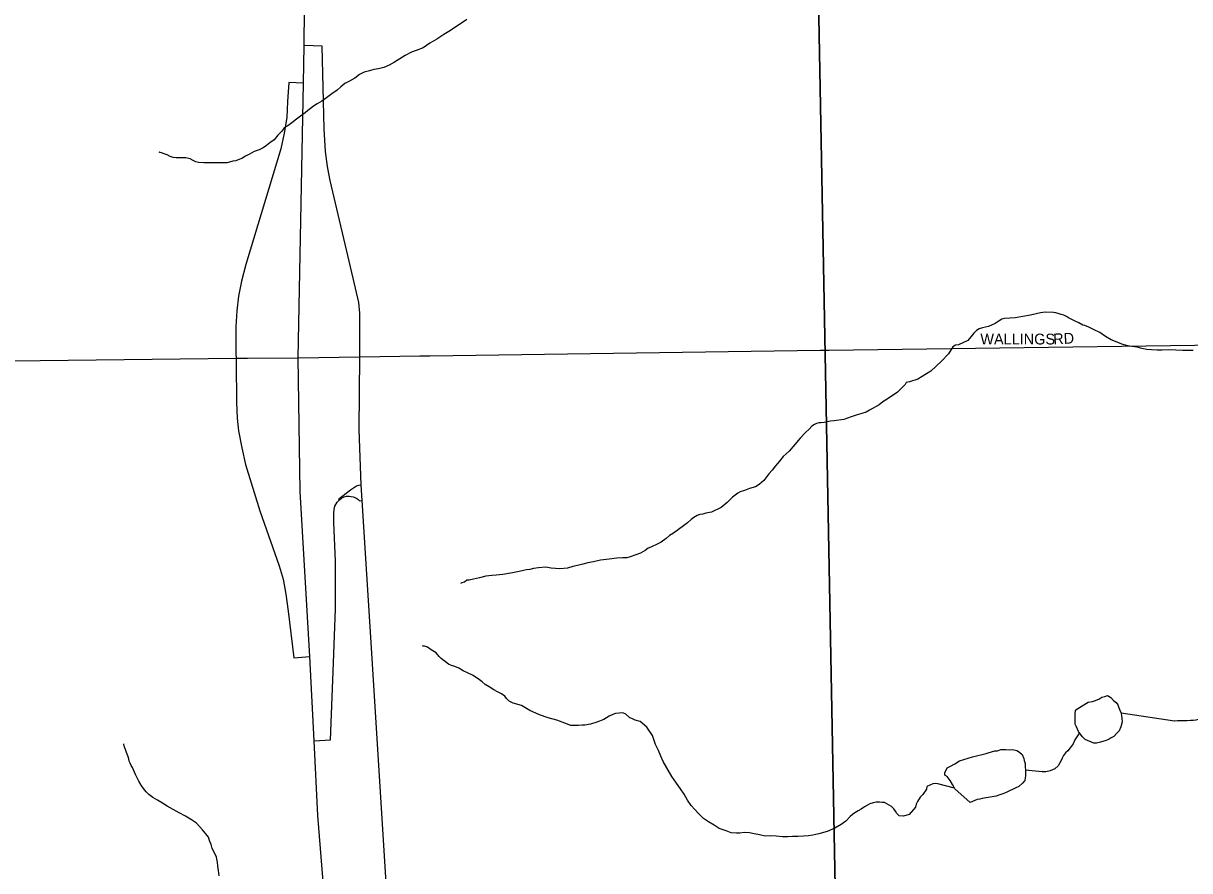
# Model space of a CAD drawing. Extents: x 2010165 to 2382125, y 1060529 to 1407316.
# Drawn here: x 2200783 to 2206176, y 1217253 to 1221171 of the extents above; entities that cross this region are included whole.
import ezdxf

# ---------------------------------------------------------------- set-up
doc = ezdxf.new("R2010")
doc.units = 0
for name, color, linetype in [('GM_X_City_Street', 7, 'Continuous'), ('GM_X_City_Street_Text', 7, 'Continuous'), ('GM_X_Corporation', 7, 'Continuous'), ('GM_X_Interchange_Ramps', 7, 'Continuous'), ('GM_X_Interstate_Route', 7, 'Continuous'), ('GM_X_Minor_Lake', 7, 'Continuous'), ('GM_X_Minor_River', 7, 'Continuous')]:
    doc.layers.add(name, color=color, linetype=linetype)

msp = doc.modelspace()

# ---------------------------------------------------------------- linework, layer by layer
at = {"layer": 'GM_X_City_Street'}
for points in [[(2192510.8, 1219757), (2192576.8, 1219745.7), (2193527, 1219550.4), (2193671.5, 1219523.6), (2193814.9, 1219522.4), (2194283, 1219529.6), (2194875.1, 1219541.3), (2196587.7, 1219561), (2201766.1, 1219622.1), (2201818.9, 1219622.6)], [(2204509.8, 1219660.2), (2206989.8, 1219694.1)], [(2201818.9, 1219622.6), (2202054.2, 1219624.7), (2202338.3, 1219629.2), (2202616, 1219633.6), (2202663.1, 1219634.2)], [(2204416.3, 1214608.5), (2203834.2, 1214968), (2203307.8, 1215301.5), (2203279.3, 1215324.4), (2203256.5, 1215353.5), (2203228.5, 1215390.6), (2202985.8, 1215849), (2202525.3, 1216767.3), (2202502.5, 1216823.3), (2202491.1, 1216880.4), (2202471.6, 1217025.1), (2202386.3, 1218381.3), (2202349.1, 1218964.8), (2202344.8, 1219037), (2202336.2, 1219292.4), (2202338.3, 1219629.2)], [(2202663.1, 1219634.2), (2204467.2, 1219659.7), (2204509.8, 1219660.2)]]:
    msp.add_lwpolyline(points, dxfattribs=at)
at = {"layer": 'GM_X_Corporation'}
for points in [[(2204447.2, 1221938.7), (2204662.3, 1210529.8), (2204445.3, 1208317.3), (2199872.3, 1208332.6), (2199834.9, 1208326), (2199654.4, 1208314.4), (2199497, 1208304.3), (2197215.9, 1208288.2), (2196205.1, 1208275.6), (2196632.3, 1194905.5), (2192680.8, 1194838.8), (2189318.2, 1194759.1), (2187205, 1194725.9), (2187027.1, 1208132.6), (2187013.9, 1213879), (2186978.3, 1216841.2), (2186941.3, 1219753.4), (2186933.5, 1220238.7), (2186923.4, 1220744.1), (2186878.7, 1221701)], [(2225489.9, 1195453.9), (2213202.5, 1195199), (2210879.2, 1195154.6), (2209126.8, 1195115.5), (2208833.2, 1195110.6), (2205335.3, 1195051.8), (2197309.3, 1194916.9), (2196632.3, 1194905.5), (2196205.1, 1208275.6), (2197215.9, 1208288.2), (2199497, 1208304.3), (2199654.4, 1208314.4), (2199834.9, 1208326), (2199872.3, 1208332.6), (2204445.3, 1208317.3), (2204662.3, 1210529.8), (2204447.2, 1221938.7)]]:
    msp.add_lwpolyline(points, dxfattribs=at)
at = {"layer": 'GM_X_Interchange_Ramps'}
for points in [[(2202338.3, 1219629.2), (2202338, 1219645.9), (2202338.2, 1219831.6), (2202333.4, 1219879.8), (2202307.8, 1219992.6), (2202202.2, 1220444.4), (2202189.4, 1220509.4), (2202179.5, 1220578.9), (2202173.6, 1220682.5), (2202163.8, 1221066), (2202082, 1221068.1)], [(2202078.6, 1220895.1), (2202010.6, 1220898), (2202004.4, 1220809), (2202001, 1220734.9), (2201988.7, 1220663.6), (2201973.4, 1220590.8), (2201811.9, 1220055.2), (2201790.8, 1219979.4), (2201776.9, 1219909.6), (2201770.5, 1219841.3), (2201765.6, 1219767.2), (2201765.8, 1219642.8), (2201766.1, 1219622.1)], [(2201766.1, 1219622.1), (2201766.3, 1219602.8), (2201769, 1219417.6), (2201771.5, 1219345.1), (2201778.2, 1219287.4), (2201792.7, 1219207.6), (2201810.1, 1219130.8), (2201876.8, 1218917), (2201966.3, 1218661.9), (2201984.9, 1218601.5), (2201996.3, 1218532), (2202007.7, 1218453.7), (2202033, 1218237.7), (2202106.8, 1218243.5)], [(2202244.6, 1218968.4), (2202242.1, 1218971.9), (2202296.3, 1219014.3), (2202314.6, 1219026.8), (2202324, 1219032), (2202333.8, 1219036.3), (2202344.8, 1219037)], [(2202127.1, 1217853.5), (2202203.3, 1217857.6), (2202217.2, 1218214.7), (2202225.8, 1218463.9), (2202225.5, 1218684.7), (2202218.9, 1218862.4), (2202218.3, 1218906.8), (2202219.6, 1218923), (2202223.2, 1218939.2), (2202233.2, 1218956.3), (2202244.6, 1218968.4), (2202255.3, 1218976.5), (2202265.8, 1218982.4), (2202276.9, 1218984.8), (2202289.9, 1218984.6), (2202308, 1218981.5), (2202321, 1218977), (2202330, 1218970.6), (2202337.4, 1218963.7), (2202349.1, 1218964.8)]]:
    msp.add_lwpolyline(points, dxfattribs=at)
at = {"layer": 'GM_X_Interstate_Route'}
msp.add_lwpolyline([(2202266.9, 1215814.1), (2202216.2, 1216629.5), (2202145, 1217507.5), (2202127.1, 1217853.5), (2202106.8, 1218243.5), (2202062.5, 1219007.1), (2202054.2, 1219624.7), (2202078.6, 1220895.1), (2202082, 1221068.1), (2202089.5, 1221908.6), (2202091.9, 1221967.7)], dxfattribs=at)
at = {"layer": 'GM_X_Minor_Lake'}
for points in [[(2205659.3, 1218003.6), (2205706.6, 1218032.9), (2205726.6, 1218035.5), (2205736.6, 1218037.7), (2205756.4, 1218046.3), (2205770.2, 1218054.7), (2205784.1, 1218059.1), (2205796, 1218063.4), (2205812.3, 1218053.8), (2205824.7, 1218040), (2205837, 1218030.3), (2205843.3, 1218020.4), (2205847.6, 1218010.5), (2205854, 1217994.6), (2205858.3, 1217984.7), (2205860.6, 1217972.7), (2205863.1, 1217956.7), (2205863.5, 1217940.7), (2205858.1, 1217918.4), (2205850.6, 1217900.2), (2205840.8, 1217889.9), (2205825.2, 1217873.4), (2205813.4, 1217867.1), (2205803.5, 1217860.8), (2205789.6, 1217854.4), (2205779.7, 1217852.1), (2205763.7, 1217847.7), (2205745.8, 1217843.2), (2205733.8, 1217842.9), (2205693.2, 1217859.9), (2205680.9, 1217871.6), (2205670.5, 1217885.4), (2205662.1, 1217897.2), (2205657.9, 1217907.1), (2205651.5, 1217921), (2205647.2, 1217931), (2205646.8, 1217947), (2205646.3, 1217963.1), (2205646, 1217975.1), (2205647.5, 1217995.2), (2205659.3, 1218003.6)], [(2205089.9, 1217631.5), (2205085.5, 1217641.1), (2205079.2, 1217651), (2205068.7, 1217670.8), (2205054.1, 1217688.5), (2205044, 1217694.3), (2205043.6, 1217706.3), (2205055.1, 1217728.7), (2205070.9, 1217737.1), (2205090.6, 1217747.7), (2205112.4, 1217760.3), (2205172, 1217779.9), (2205235.2, 1217795.5)], [(2205235.2, 1217795.5), (2205243.7, 1217797.9), (2205259.6, 1217802.3), (2205275.6, 1217806.8), (2205287.6, 1217807.1), (2205303.4, 1217813.5), (2205313.5, 1217813.8), (2205325.5, 1217814.1), (2205341.6, 1217812.5), (2205357.6, 1217812.9), (2205377.7, 1217809.4), (2205390, 1217801.7), (2205402.3, 1217790), (2205408.8, 1217772.1), (2205411.1, 1217762.1), (2205415.5, 1217748.2), (2205415.9, 1217734.1), (2205416.4, 1217716.1), (2205416.6, 1217706.1), (2205417, 1217692), (2205415.3, 1217681.9), (2205413.6, 1217669.8), (2205403.9, 1217657.5), (2205386.2, 1217643), (2205372.4, 1217636.6), (2205360.5, 1217630.3), (2205342.7, 1217621.8), (2205324.9, 1217613.3), (2205307, 1217606.8), (2205293.1, 1217602.4), (2205281.2, 1217598.1), (2205217.3, 1217586.4), (2205205.4, 1217584.1), (2205193.4, 1217581.7), (2205171.6, 1217573.1), (2205161.6, 1217568.8), (2205089.9, 1217631.5)]]:
    msp.add_lwpolyline(points, dxfattribs=at)
at = {"layer": 'GM_X_Minor_River'}
for points in [[(2202834.2, 1221188.3), (2202757.4, 1221138.1), (2202727.8, 1221119.3), (2202694.3, 1221098.3), (2202662.7, 1221079.4), (2202631.2, 1221058.5), (2202599.4, 1221045.6), (2202577.6, 1221037), (2202547.9, 1221022.2), (2202524.3, 1221007.5), (2202498.7, 1220990.8), (2202474.9, 1220978.1), (2202449.1, 1220967.4), (2202425.3, 1220960.7), (2202403.3, 1220958.1), (2202383.4, 1220951.6), (2202359.5, 1220944.9), (2202337.7, 1220934.3), (2202316.1, 1220917.7), (2202290.5, 1220903), (2202268.7, 1220892.4), (2202251, 1220877.8), (2202233.4, 1220861.3), (2202209.8, 1220844.6)], [(2202209.8, 1220844.6), (2202184.2, 1220825.9), (2202162.6, 1220811.3), (2202140.9, 1220798.6), (2202125.1, 1220788.2), (2202111.3, 1220777.8), (2202097.6, 1220767.4), (2202085.8, 1220757), (2202064.2, 1220742.4), (2202046.5, 1220727.9), (2202024.9, 1220711.3), (2202005.2, 1220696.7), (2201989.4, 1220688.2), (2201977.8, 1220671.9), (2201960.3, 1220653.3), (2201942.8, 1220632.8), (2201923.1, 1220618.2), (2201907.4, 1220605.8), (2201891.7, 1220595.3), (2201873.9, 1220586.8), (2201850, 1220578.2), (2201828.3, 1220565.5), (2201810.5, 1220557), (2201792.7, 1220546.5), (2201776.8, 1220540.1), (2201764.9, 1220535.8), (2201751, 1220533.4), (2201725.1, 1220526.7), (2201616.8, 1220525.9), (2201592.7, 1220527.2), (2201580.6, 1220530.9), (2201568.4, 1220536.6), (2201554.1, 1220544.3), (2201533.9, 1220549.8), (2201509.9, 1220549.1), (2201489.9, 1220548.6), (2201475.8, 1220550.3), (2201461.6, 1220555.9), (2201447.3, 1220563.6), (2201433.2, 1220567.2), (2201421, 1220572.9), (2201410.9, 1220574.7), (2201412.9, 1220574.7), (2201410.9, 1220574.7)], [(2206192.2, 1219658.1), (2206144.1, 1219658.8), (2206112, 1219660), (2206079.9, 1219661.1), (2206049.8, 1219660.3), (2206025.8, 1219659.7), (2205999.7, 1219661), (2205977.6, 1219662.5), (2205955.3, 1219667.9), (2205933.1, 1219673.3), (2205909, 1219676.7), (2205890.8, 1219680.3), (2205862.6, 1219687.6), (2205840.3, 1219697), (2205813.9, 1219708.4), (2205787.4, 1219723.7), (2205760.9, 1219741.1), (2205734.4, 1219754.5), (2205710.1, 1219765.9), (2205691.8, 1219773.4), (2205681.7, 1219775.2), (2205663.4, 1219786.7), (2205647.1, 1219794.3), (2205630.9, 1219801.9), (2205616.6, 1219809.6), (2205606.5, 1219815.4), (2205594.3, 1219821.1), (2205582.1, 1219824.8), (2205572, 1219828.5), (2205557.9, 1219832.2), (2205545.8, 1219833.8), (2205511.7, 1219835), (2205497.7, 1219834.6), (2205485.7, 1219832.3), (2205439.9, 1219821), (2205370, 1219809.2), (2205320, 1219805.8), (2205308, 1219803.5), (2205290.2, 1219793), (2205276.5, 1219782.6), (2205246.7, 1219769.8), (2205218.8, 1219763), (2205202.9, 1219758.6), (2205191.1, 1219750.2), (2205177.4, 1219737.8), (2205150.2, 1219705), (2205106.7, 1219683.8), (2205092.7, 1219683.4), (2205080.8, 1219675.1), (2205061.7, 1219642.4), (2205028.5, 1219609.4), (2204979.6, 1219562), (2204918.4, 1219526.2), (2204880.7, 1219513.2), (2204864.7, 1219510.8), (2204860.9, 1219500.6), (2204825.8, 1219465.6), (2204782.5, 1219436.3), (2204756.8, 1219421.6), (2204741.1, 1219407.1), (2204695.7, 1219381.8), (2204679.9, 1219373.4), (2204660, 1219366.8), (2204638.1, 1219360.2), (2204610.3, 1219351.5), (2204576.5, 1219338.6), (2204532.6, 1219333.4), (2204514.6, 1219330.9), (2204500.6, 1219328.5), (2204486.6, 1219326.1), (2204470.7, 1219323.7), (2204460.6, 1219323.5), (2204450.7, 1219321.2), (2204440.8, 1219316.9), (2204429, 1219308.6), (2204417.3, 1219294.2), (2204399.7, 1219279.7), (2204374.3, 1219252.9), (2204351, 1219224.2), (2204323.8, 1219193.4), (2204296.4, 1219168.6), (2204278.9, 1219146), (2204261.4, 1219125.5), (2204245.9, 1219105), (2204230.3, 1219088.5), (2204220.6, 1219076.2), (2204207.1, 1219057.8), (2204185.6, 1219039.1), (2204167.8, 1219028.6), (2204140, 1219019.9), (2204118.1, 1219011.3), (2204098.2, 1219004.7), (2204086.4, 1218998.4), (2204074.6, 1218990), (2204062.8, 1218979.7), (2204051.1, 1218969.3)], [(2204051.1, 1218969.3), (2204037.4, 1218954.9), (2204010, 1218932.1), (2203964.4, 1218910.8), (2203938.5, 1218906.1), (2203924.6, 1218901.8), (2203910.6, 1218899.4), (2203898.7, 1218895.1), (2203882.9, 1218886.6), (2203871.1, 1218876.3), (2203853.4, 1218861.8), (2203835.8, 1218847.2), (2203788.6, 1218813.9), (2203770.8, 1218803.4), (2203755.1, 1218788.9), (2203731.5, 1218772.2), (2203707.8, 1218759.5), (2203693.9, 1218753.1), (2203684, 1218748.9), (2203672.1, 1218744.6), (2203658.4, 1218734.1), (2203636.6, 1218721.5), (2203614.8, 1218712.9), (2203589, 1218704.2), (2203573.1, 1218699.8), (2203553, 1218699.2), (2203527, 1218698.6), (2203491, 1218693.6), (2203451, 1218688.5), (2203419.1, 1218681.7), (2203393.2, 1218677), (2203369.3, 1218670.3), (2203345.4, 1218663.7), (2203323.5, 1218659.1), (2203299.6, 1218652.4), (2203263.6, 1218649.5), (2203243.5, 1218651), (2203223.4, 1218652.4), (2203197.2, 1218655.8), (2203165.2, 1218652.9), (2203141.2, 1218650.3), (2203125.3, 1218645.9), (2203109.3, 1218643.4), (2203095.4, 1218641.1), (2203075.4, 1218636.5), (2203045.5, 1218629.7), (2202999.6, 1218622.5), (2202969.6, 1218619.7), (2202949.6, 1218617.2), (2202921.6, 1218614.4), (2202891.7, 1218607.6), (2202863.8, 1218600.8), (2202843.9, 1218596.3), (2202833.9, 1218596), (2202822.1, 1218587.7), (2202810.2, 1218583.4), (2202804.2, 1218581.2)], [(2203017.1, 1218048.7), (2203008.7, 1218060.5), (2202994.4, 1218070.1), (2202976.1, 1218079.7), (2202957.8, 1218089.3), (2202937.4, 1218102.8), (2202919.1, 1218114.4), (2202904.7, 1218126), (2202886.3, 1218139.6), (2202859.7, 1218157), (2202837.4, 1218168.4), (2202817.1, 1218177.9), (2202796.7, 1218189.5), (2202778.5, 1218197), (2202762.3, 1218202.6), (2202748.1, 1218208.3), (2202715.3, 1218233.5), (2202705, 1218243.3), (2202692.5, 1218261), (2202668.1, 1218274.4), (2202651.7, 1218286.1), (2202637.5, 1218291.7), (2202629.5, 1218291.5), (2202631.4, 1218295.6)], [(2205088.4, 1217634.9), (2205010.9, 1217655.2), (2205000.8, 1217657), (2204988.9, 1217654.7), (2204975, 1217648.3), (2204961.1, 1217641.9), (2204959.5, 1217629.8), (2204942.1, 1217605.2), (2204930.4, 1217592.9), (2204916.9, 1217572.5), (2204911.2, 1217560.3), (2204907.6, 1217546.1), (2204899.8, 1217535.9), (2204878.4, 1217513.2), (2204852.6, 1217504.5), (2204832.5, 1217506), (2204822.1, 1217517.8), (2204815.8, 1217527.6), (2204807.5, 1217539.5), (2204797.2, 1217549.2), (2204764.6, 1217568.5), (2204754.6, 1217568.2), (2204742.5, 1217569.9), (2204726.5, 1217569.5), (2204712.5, 1217567.1), (2204696.6, 1217562.6), (2204686.7, 1217556.4), (2204672.9, 1217548), (2204657.2, 1217537.5), (2204643.3, 1217529.1), (2204627.5, 1217520.7), (2204617.7, 1217512.4), (2204605.9, 1217504.1), (2204586.5, 1217481.4), (2204564.8, 1217466.8), (2204535.2, 1217450), (2204499.5, 1217435), (2204461.7, 1217424), (2204433.8, 1217417.2), (2204413.8, 1217414.7), (2204389.8, 1217412), (2204363.8, 1217411.4), (2204339.7, 1217410.7), (2204317.7, 1217410.1), (2204293.6, 1217409.5), (2204263.5, 1217412.8), (2204239.4, 1217414.1), (2204213.3, 1217413.4), (2204187.1, 1217418.8), (2204162.9, 1217424.2), (2204140.7, 1217427.6), (2204116.6, 1217429), (2204096.7, 1217426.4), (2204080.6, 1217426), (2204056.5, 1217427.4), (2204032.2, 1217436.8), (2203999.8, 1217448), (2203977.3, 1217463.5), (2203950.9, 1217478.8), (2203928.4, 1217494.3), (2203905.8, 1217515.8), (2203887.2, 1217535.4), (2203870.6, 1217555), (2203853.9, 1217578.7), (2203839.1, 1217606.4), (2203822.4, 1217632.1), (2203803.7, 1217657.7), (2203780.8, 1217689.2), (2203740.8, 1217758.4), (2203730.1, 1217782.3), (2203719.4, 1217808.1), (2203706.6, 1217835.8), (2203691.5, 1217877.6), (2203666.3, 1217917.1), (2203635.6, 1217942.4), (2203611.3, 1217949.8), (2203597.1, 1217957.5), (2203587, 1217959.2), (2203568.5, 1217976.8), (2203554.3, 1217982.4), (2203538.3, 1217982), (2203520.3, 1217979.6), (2203508.4, 1217975.2), (2203492.5, 1217966.8), (2203466.9, 1217952.1), (2203435.1, 1217939.2), (2203405.3, 1217930.3), (2203379.3, 1217925.6), (2203367.3, 1217925.3), (2203349.3, 1217924.9), (2203335.3, 1217924.5), (2203315.2, 1217924), (2203286.8, 1217935.3), (2203250.4, 1217948.4), (2203210, 1217959.4), (2203169.5, 1217974.3), (2203124.8, 1217993.3), (2203086.1, 1218016.3), (2203047.7, 1218027.4), (2203029.4, 1218036.9), (2203017.1, 1218048.7)], [(2206414.8, 1218066.4), (2206327, 1218005), (2206299.2, 1217994.3), (2206281.4, 1217985.8), (2206271.6, 1217977.5), (2206257.8, 1217969.1), (2206243.9, 1217964.7), (2206230, 1217958.3), (2206216.1, 1217951.9), (2206204.2, 1217949.6), (2206192.2, 1217947.3), (2206180.2, 1217947), (2206164.1, 1217946.6), (2206150.1, 1217946.2), (2206120.1, 1217945.4), (2206108, 1217945.1), (2206106, 1217945)], [(2206106, 1217945), (2205859.1, 1217980.9)], [(2205666.6, 1217890.8), (2205645.1, 1217858.6), (2205637.6, 1217840.4), (2205624.1, 1217821.9), (2205612.4, 1217807.6), (2205602.7, 1217797.3), (2205593, 1217785), (2205587.3, 1217772.8), (2205581.5, 1217762.6), (2205575.8, 1217752.4), (2205568.2, 1217738.1), (2205552.5, 1217723.7), (2205530.7, 1217715.1), (2205510.8, 1217710.5), (2205494.7, 1217710.1), (2205416.3, 1217717.8)], [(2201687.6, 1217228.7), (2201684.9, 1217254.7), (2201682.4, 1217274.7), (2201679.9, 1217292.7), (2201677.5, 1217306.7), (2201675.2, 1217316.7), (2201666.7, 1217334.5), (2201662.4, 1217344.5), (2201656.1, 1217356.3), (2201651.6, 1217374.3), (2201645.2, 1217388.2), (2201638.7, 1217408.1), (2201626.2, 1217423.8), (2201611.7, 1217441.5), (2201599.3, 1217455.2), (2201582.8, 1217472.9), (2201560.3, 1217488.4), (2201531.8, 1217505.7), (2201503.3, 1217521), (2201474.8, 1217536.3), (2201448.3, 1217551.7), (2201425.9, 1217565.1), (2201403.4, 1217578.6), (2201381, 1217592.1), (2201362.6, 1217605.6), (2201350.3, 1217617.4), (2201337.8, 1217633.1), (2201327.4, 1217648.9), (2201316.9, 1217666.7), (2201308.4, 1217682.5), (2201302, 1217698.4), (2201287.1, 1217730.2), (2201280.8, 1217740), (2201276.5, 1217750), (2201272.2, 1217759.9), (2201270, 1217769.9), (2201265.6, 1217783.8), (2201259.1, 1217799.7), (2201254.7, 1217813.7), (2201250.5, 1217823.6), (2201248.1, 1217837.6), (2201246, 1217839.5)]]:
    msp.add_lwpolyline(points, dxfattribs=at)

# ---------------------------------------------------------------- texts
at = {"layer": 'GM_X_City_Street_Text'}
for s, rotation, p in [('WALLINGS', 0, (2205208.2, 1219686.2)), ('RD', 3.0224, (2205546.5, 1219686.2))]:
    msp.add_text(s, height=50, rotation=rotation, dxfattribs=at).set_placement(p)

doc.saveas('drawing.dxf')
